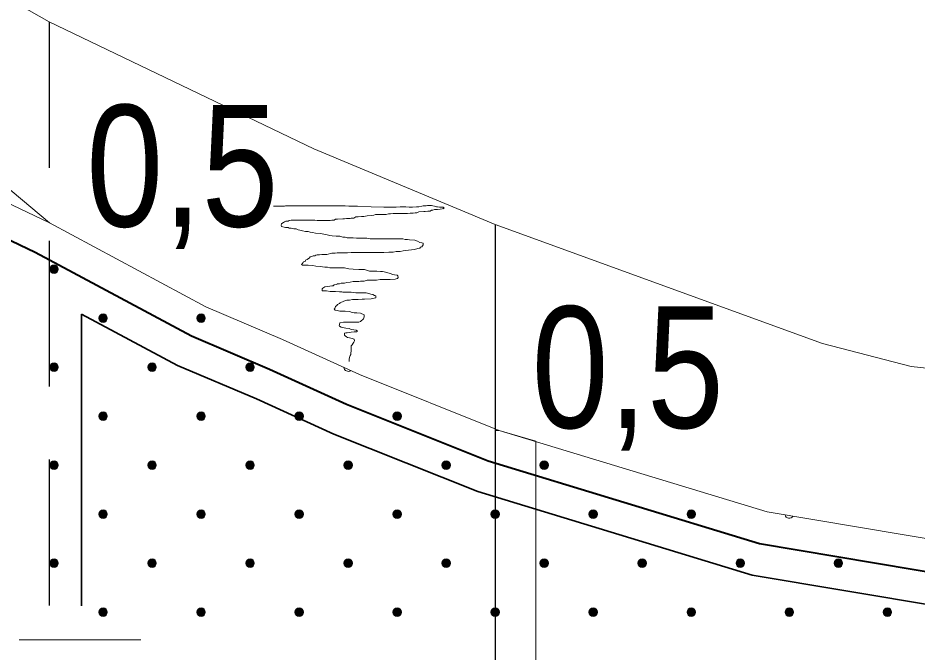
# Model space of a CAD drawing. Extents: x 640104 to 640970, y 6442278 to 6442689.
# Drawn here: x 640883.5 to 640905.7, y 6442543.39 to 6442559.04 of the extents above; entities that cross this region are included whole.
import ezdxf
from ezdxf.enums import TextEntityAlignment as Align

# ---------------------------------------------------------------- set-up
doc = ezdxf.new("R2010")
doc.units = 0
doc.header["$LTSCALE"] = 1.2
doc.linetypes.add('LONG_DASHED', pattern=[7.5, 6, -1.5])
doc.linetypes.add('MEDIUM_DASHED', pattern=[4.5, 3, -1.5])
for name, color, linetype, lineweight in [('31', 7, 'Continuous', 13), ('32', 7, 'Continuous', 25), ('33', 7, 'Continuous', 13), ('35', 7, 'Continuous', 35), ('40', 7, 'Continuous', 13), ('45', 7, 'Continuous', 13), ('47', 7, 'Continuous', 13)]:
    doc.layers.add(name, color=color, linetype=linetype, lineweight=lineweight)

msp = doc.modelspace()

# ---------------------------------------------------------------- hatches: boundary and pattern name
at = {"layer": '45'}
for points in [[(640884.462, 6442552.914, 1), (640884.313, 6442552.765, 1)], [(640885.671, 6442551.705, 1), (640885.523, 6442551.556, 1)], [(640888.089, 6442551.705, 1), (640887.941, 6442551.556, 1)], [(640884.462, 6442550.495, 1), (640884.313, 6442550.347, 1)], [(640886.88, 6442550.495, 1), (640886.732, 6442550.347, 1)], [(640889.299, 6442550.495, 1), (640889.15, 6442550.347, 1)], [(640885.671, 6442549.286, 1), (640885.523, 6442549.138, 1)], [(640888.089, 6442549.286, 1), (640887.941, 6442549.138, 1)], [(640890.508, 6442549.286, 1), (640890.359, 6442549.138, 1)], [(640892.926, 6442549.286, 1), (640892.777, 6442549.138, 1)], [(640884.462, 6442548.077, 1), (640884.313, 6442547.929, 1)], [(640886.88, 6442548.077, 1), (640886.732, 6442547.929, 1)], [(640889.299, 6442548.077, 1), (640889.15, 6442547.929, 1)], [(640891.717, 6442548.077, 1), (640891.568, 6442547.929, 1)], [(640894.135, 6442548.077, 1), (640893.987, 6442547.929, 1)], [(640896.553, 6442548.077, 1), (640896.405, 6442547.929, 1)], [(640885.671, 6442546.868, 1), (640885.523, 6442546.719, 1)], [(640888.089, 6442546.868, 1), (640887.941, 6442546.719, 1)], [(640890.508, 6442546.868, 1), (640890.359, 6442546.719, 1)], [(640892.926, 6442546.868, 1), (640892.777, 6442546.719, 1)], [(640895.344, 6442546.868, 1), (640895.196, 6442546.719, 1)], [(640897.763, 6442546.868, 1), (640897.614, 6442546.719, 1)], [(640900.181, 6442546.868, 1), (640900.032, 6442546.719, 1)], [(640884.462, 6442545.659, 1), (640884.313, 6442545.51, 1)], [(640886.88, 6442545.659, 1), (640886.732, 6442545.51, 1)], [(640889.299, 6442545.659, 1), (640889.15, 6442545.51, 1)], [(640891.717, 6442545.659, 1), (640891.568, 6442545.51, 1)], [(640894.135, 6442545.659, 1), (640893.987, 6442545.51, 1)], [(640896.553, 6442545.659, 1), (640896.405, 6442545.51, 1)], [(640898.972, 6442545.659, 1), (640898.823, 6442545.51, 1)], [(640901.39, 6442545.659, 1), (640901.242, 6442545.51, 1)], [(640903.808, 6442545.659, 1), (640903.66, 6442545.51, 1)], [(640885.671, 6442544.45, 1), (640885.523, 6442544.301, 1)], [(640888.089, 6442544.45, 1), (640887.941, 6442544.301, 1)], [(640890.508, 6442544.45, 1), (640890.359, 6442544.301, 1)], [(640892.926, 6442544.45, 1), (640892.777, 6442544.301, 1)], [(640895.344, 6442544.45, 1), (640895.196, 6442544.301, 1)], [(640897.763, 6442544.45, 1), (640897.614, 6442544.301, 1)], [(640900.181, 6442544.45, 1), (640900.032, 6442544.301, 1)], [(640902.599, 6442544.45, 1), (640902.451, 6442544.301, 1)], [(640905.017, 6442544.45, 1), (640904.869, 6442544.301, 1)]]:
    msp.add_hatch(color=256, dxfattribs=at).paths.add_polyline_path(points)

# ---------------------------------------------------------------- linework, layer by layer
at = {"layer": '31'}
for points in [[(640795.09, 6442584.35), (640814.42, 6442583.6), (640821.25, 6442583.41), (640827.17, 6442582.76), (640831.24, 6442582), (640834.55, 6442580.89), (640839.22, 6442579.33), (640840.63, 6442578.96), (640843.45, 6442578.09), (640845.19, 6442577.33), (640846.17, 6442576.68), (640848.01, 6442574.94), (640849.55, 6442572.33), (640852.14, 6442568.5), (640855.23, 6442564.57), (640856.17, 6442563.88), (640857.88, 6442562.74), (640859.67, 6442561.73), (640862.23, 6442560.67), (640868.09, 6442559.47), (640873.31, 6442558.39), (640877.43, 6442557.25), (640884.28, 6442553.98)], [(640852.17, 6442577.61), (640853.2, 6442576.15), (640855, 6442571.07), (640855.94, 6442569.29), (640856.64, 6442568.45), (640858.08, 6442567.34), (640858.88, 6442566.71), (640859.94, 6442566.04), (640861.03, 6442565.6), (640862.12, 6442565.24), (640863.15, 6442565.08), (640866.9, 6442564.53), (640873.27, 6442563.44), (640875.86, 6442562.92), (640877.83, 6442562.32), (640878.97, 6442561.87), (640880.26, 6442561.22), (640884.27, 6442558.94), (640890.8, 6442555.81), (640895.27, 6442553.94), (640903.34, 6442551), (640905.53, 6442550.44), (640907.99, 6442550.17)], [(640850.57, 6442576.43), (640852.48, 6442573.28), (640853.64, 6442570.52), (640855.23, 6442567.85), (640856.75, 6442566.14), (640857.97, 6442565.17), (640859.03, 6442564.45), (640859.93, 6442564.05), (640860.93, 6442563.61), (640862.7, 6442563.03), (640866.72, 6442562.22), (640869.29, 6442561.77), (640873.32, 6442561.41), (640874.34, 6442561.1), (640876.18, 6442560.47), (640877.9, 6442559.49), (640881, 6442556.73), (640884.28, 6442553.98), (640888.13, 6442551.91), (640890.02, 6442551.1), (640891.92, 6442550.24), (640895.37, 6442548.86), (640901.98, 6442546.85), (640907.61, 6442545.9)]]:
    msp.add_lwpolyline(points, dxfattribs=at)
at = {"layer": '32', "linetype": 'MEDIUM_DASHED'}
msp.add_line((640884.27, 6442558.94), (640884.27, 6442508.94), dxfattribs=at)
at = {"layer": '32'}
msp.add_line((640895.27, 6442553.94), (640895.27, 6442508.94), dxfattribs=at)
at = {"layer": '33'}
msp.add_lwpolyline([(640896.27, 6442548.59), (640895.37, 6442548.86), (640895.27, 6442548.86), (640895.27, 6442508.94), (640896.27, 6442508.87), (640896.27, 6442508.94)], close=True, dxfattribs=at)
at = {"layer": '35', "linetype": 'LONG_DASHED'}
msp.add_line((640885.07, 6442551.73), (640885.07, 6442510.54), dxfattribs=at)
at = {"layer": '35', "lineweight": 40}
for points in [[(640795.06, 6442583.55), (640814.39, 6442582.8), (640821.2, 6442582.61), (640827.05, 6442581.97), (640831.04, 6442581.22), (640834.3, 6442580.13), (640838.99, 6442578.56), (640840.41, 6442578.19), (640843.17, 6442577.34), (640844.8, 6442576.63), (640845.67, 6442576.05), (640847.38, 6442574.44), (640848.87, 6442571.9), (640851.49, 6442568.03), (640854.67, 6442564), (640855.71, 6442563.23), (640857.46, 6442562.06), (640859.32, 6442561.01), (640862, 6442559.9), (640867.93, 6442558.69), (640873.12, 6442557.61), (640877.15, 6442556.5), (640883.92, 6442553.26)], [(640883.92, 6442553.26), (640887.78, 6442551.19), (640889.7, 6442550.37), (640891.6, 6442549.51), (640895.1, 6442548.11), (640901.79, 6442546.07), (640907.51, 6442545.11), (640917.33, 6442544.31), (640937.91, 6442544.55), (640946.67, 6442544.69)]]:
    msp.add_lwpolyline(points, dxfattribs=at)
at = {"layer": '35', "linetype": 'LONG_DASHED'}
msp.add_lwpolyline([(640885.07, 6442551.73), (640887.43, 6442550.46), (640889.38, 6442549.64), (640891.29, 6442548.77), (640894.84, 6442547.35), (640901.61, 6442545.29), (640907.41, 6442544.31), (640917.3, 6442543.51), (640937.92, 6442543.75), (640945.87, 6442543.88)], dxfattribs=at)
at = {"layer": '40'}
for points in [[(640889.8, 6442554.39), (640889.86, 6442554.39), (640889.97, 6442554.39), (640890.07, 6442554.39), (640890.1, 6442554.4), (640890.21, 6442554.4), (640890.36, 6442554.4), (640890.69, 6442554.4), (640890.87, 6442554.4), (640890.9, 6442554.4), (640890.94, 6442554.4), (640891.01, 6442554.4), (640891.09, 6442554.4), (640891.2, 6442554.4), (640891.29, 6442554.4), (640891.35, 6442554.4), (640891.43, 6442554.4), (640891.5, 6442554.4), (640891.57, 6442554.4), (640891.66, 6442554.39), (640891.71, 6442554.39), (640891.78, 6442554.39), (640891.87, 6442554.39), (640892.21, 6442554.38), (640892.52, 6442554.37), (640892.62, 6442554.37), (640892.68, 6442554.37), (640892.71, 6442554.37), (640892.76, 6442554.37), (640892.83, 6442554.37), (640892.93, 6442554.38), (640892.98, 6442554.38), (640893.01, 6442554.38), (640893.04, 6442554.38), (640893.07, 6442554.38), (640893.15, 6442554.37), (640893.18, 6442554.37), (640893.23, 6442554.37), (640893.33, 6442554.38), (640893.39, 6442554.38), (640893.46, 6442554.39), (640893.49, 6442554.4), (640893.57, 6442554.4), (640893.6, 6442554.41), (640893.65, 6442554.41), (640893.7, 6442554.41), (640893.73, 6442554.4), (640893.77, 6442554.39), (640893.82, 6442554.38), (640893.85, 6442554.38)], [(640893.85, 6442554.38), (640893.9, 6442554.37), (640893.94, 6442554.37), (640893.99, 6442554.37), (640894.01, 6442554.34), (640893.99, 6442554.33), (640894, 6442554.34), (640893.96, 6442554.33), (640893.91, 6442554.32), (640893.85, 6442554.31), (640893.82, 6442554.31), (640893.77, 6442554.31), (640893.73, 6442554.29), (640893.7, 6442554.29), (640893.67, 6442554.27), (640893.61, 6442554.27), (640893.54, 6442554.26), (640893.51, 6442554.26), (640893.39, 6442554.25), (640893.34, 6442554.23), (640893.3, 6442554.23), (640893.25, 6442554.22), (640893.21, 6442554.22), (640893.17, 6442554.22), (640893.11, 6442554.21), (640893.07, 6442554.21), (640892.97, 6442554.21), (640892.91, 6442554.21), (640892.83, 6442554.21), (640892.75, 6442554.21), (640892.69, 6442554.2), (640892.64, 6442554.2), (640892.58, 6442554.19), (640892.52, 6442554.19), (640892.35, 6442554.19), (640892.32, 6442554.19), (640892.28, 6442554.17), (640892.21, 6442554.16), (640892.11, 6442554.15), (640892.03, 6442554.14), (640891.97, 6442554.14), (640891.89, 6442554.13), (640891.83, 6442554.13), (640891.78, 6442554.1), (640891.72, 6442554.1), (640891.69, 6442554.09), (640891.66, 6442554.09), (640891.6, 6442554.09), (640891.55, 6442554.08), (640891.51, 6442554.08), (640891.38, 6442554.07), (640891.33, 6442554.07)], [(640891.33, 6442554.07), (640891.3, 6442554.05), (640891.24, 6442554.05), (640891.2, 6442554.04), (640891.17, 6442554.04), (640891.13, 6442554.04), (640891.08, 6442554.04), (640891.03, 6442554.04), (640890.99, 6442554.04), (640890.91, 6442554.04), (640890.88, 6442554.04), (640890.82, 6442554.05), (640890.78, 6442554.05), (640890.75, 6442554.05), (640890.71, 6442554.05), (640890.66, 6442554.05), (640890.61, 6442554.05), (640890.54, 6442554.05), (640890.51, 6442554.05), (640890.47, 6442554.05), (640890.41, 6442554.05), (640890.37, 6442554.05), (640890.33, 6442554.05), (640890.29, 6442554.05), (640890.24, 6442554.05), (640890.19, 6442554.04), (640890.16, 6442554.02), (640890.11, 6442554.02), (640890.07, 6442554.01), (640890.05, 6442553.99), (640890.03, 6442553.98), (640890, 6442553.96), (640889.99, 6442553.92), (640890, 6442553.89), (640890.1, 6442553.87), (640890.16, 6442553.87), (640890.19, 6442553.85), (640890.24, 6442553.85), (640890.28, 6442553.84), (640890.3, 6442553.83), (640890.36, 6442553.83), (640890.41, 6442553.81), (640890.45, 6442553.8), (640890.52, 6442553.78), (640890.59, 6442553.77), (640890.66, 6442553.77), (640890.71, 6442553.75), (640890.76, 6442553.74), (640890.84, 6442553.73), (640890.95, 6442553.72)], [(640890.95, 6442553.72), (640891.09, 6442553.69), (640891.19, 6442553.67), (640891.25, 6442553.66), (640891.35, 6442553.65), (640891.44, 6442553.65), (640891.51, 6442553.63), (640891.57, 6442553.63), (640891.62, 6442553.61), (640891.71, 6442553.61), (640891.77, 6442553.61), (640891.85, 6442553.6), (640891.93, 6442553.6), (640892.01, 6442553.6), (640892.1, 6442553.6), (640892.19, 6442553.59), (640892.25, 6442553.59), (640892.28, 6442553.59), (640892.35, 6442553.59), (640892.43, 6442553.59), (640892.51, 6442553.59), (640892.61, 6442553.59), (640892.69, 6442553.59), (640892.75, 6442553.59), (640892.83, 6442553.59), (640892.87, 6442553.59), (640892.93, 6442553.59), (640892.99, 6442553.59), (640893.05, 6442553.57), (640893.11, 6442553.57), (640893.16, 6442553.56), (640893.29, 6442553.55), (640893.35, 6442553.53), (640893.41, 6442553.5), (640893.46, 6442553.49), (640893.49, 6442553.48), (640893.49, 6442553.44), (640893.48, 6442553.41), (640893.46, 6442553.39), (640893.43, 6442553.38), (640893.41, 6442553.36), (640893.36, 6442553.35), (640893.28, 6442553.32), (640893.13, 6442553.31), (640893, 6442553.29), (640892.93, 6442553.27), (640892.83, 6442553.27), (640892.75, 6442553.26), (640892.65, 6442553.26), (640892.52, 6442553.25), (640892.33, 6442553.25), (640892.16, 6442553.25)], [(640892.16, 6442553.25), (640892.08, 6442553.25), (640892.01, 6442553.25), (640891.92, 6442553.25), (640891.86, 6442553.25), (640891.8, 6442553.25), (640891.72, 6442553.25), (640891.63, 6442553.24), (640891.45, 6442553.24), (640891.37, 6442553.24), (640891.32, 6442553.23), (640891.24, 6442553.23), (640891.12, 6442553.2), (640890.99, 6442553.2), (640890.94, 6442553.19), (640890.88, 6442553.19), (640890.85, 6442553.18), (640890.82, 6442553.17), (640890.78, 6442553.17), (640890.75, 6442553.15), (640890.71, 6442553.14), (640890.69, 6442553.12), (640890.63, 6442553.08), (640890.59, 6442553.06), (640890.58, 6442553.03), (640890.54, 6442553.02), (640890.53, 6442553), (640890.51, 6442552.97), (640890.49, 6442552.95), (640890.52, 6442552.94), (640890.55, 6442552.94), (640890.61, 6442552.94), (640890.66, 6442552.94), (640890.77, 6442552.93), (640890.85, 6442552.91), (640890.95, 6442552.9), (640891.07, 6442552.89), (640891.13, 6442552.89), (640891.19, 6442552.87), (640891.25, 6442552.87), (640891.42, 6442552.87), (640891.55, 6442552.87), (640891.66, 6442552.85), (640891.77, 6442552.84), (640891.91, 6442552.83), (640892.05, 6442552.83), (640892.17, 6442552.79), (640892.26, 6442552.79), (640892.35, 6442552.79), (640892.44, 6442552.78)], [(640892.44, 6442552.78), (640892.49, 6442552.78), (640892.53, 6442552.77), (640892.62, 6442552.75), (640892.69, 6442552.73), (640892.74, 6442552.71), (640892.79, 6442552.7), (640892.85, 6442552.69), (640892.87, 6442552.67), (640892.88, 6442552.63), (640892.86, 6442552.61), (640892.83, 6442552.6), (640892.8, 6442552.59), (640892.68, 6442552.58), (640892.62, 6442552.58), (640892.58, 6442552.58), (640892.51, 6442552.58), (640892.43, 6442552.58), (640892.34, 6442552.57), (640892.29, 6442552.57), (640892.25, 6442552.57), (640892.11, 6442552.57), (640892.04, 6442552.54), (640892.01, 6442552.54), (640891.95, 6442552.54), (640891.91, 6442552.53), (640891.85, 6442552.53), (640891.77, 6442552.53), (640891.69, 6442552.52), (640891.61, 6442552.51), (640891.55, 6442552.49), (640891.51, 6442552.49), (640891.47, 6442552.49), (640891.43, 6442552.48), (640891.37, 6442552.48), (640891.36, 6442552.46), (640891.3, 6442552.45), (640891.27, 6442552.43), (640891.24, 6442552.43), (640891.19, 6442552.42), (640891.13, 6442552.41), (640891.07, 6442552.4), (640891.02, 6442552.37), (640891, 6442552.35), (640891, 6442552.3), (640891.03, 6442552.3), (640891.11, 6442552.3), (640891.2, 6442552.29), (640891.29, 6442552.29), (640891.33, 6442552.29), (640891.43, 6442552.28), (640891.49, 6442552.28)], [(640891.49, 6442552.28), (640891.51, 6442552.27), (640891.55, 6442552.27), (640891.61, 6442552.27), (640891.68, 6442552.27), (640891.72, 6442552.27), (640891.83, 6442552.25), (640891.91, 6442552.25), (640891.95, 6442552.25), (640891.99, 6442552.25), (640892.03, 6442552.25), (640892.09, 6442552.25), (640892.15, 6442552.24), (640892.2, 6442552.22), (640892.25, 6442552.21), (640892.29, 6442552.19), (640892.33, 6442552.18), (640892.33, 6442552.13), (640892.21, 6442552.11), (640892.05, 6442552.1), (640891.99, 6442552.1), (640891.89, 6442552.09), (640891.83, 6442552.09), (640891.75, 6442552.09), (640891.68, 6442552.07), (640891.61, 6442552.07), (640891.54, 6442552.05), (640891.45, 6442552.01), (640891.43, 6442551.99), (640891.38, 6442551.97), (640891.36, 6442551.94), (640891.33, 6442551.92), (640891.32, 6442551.88), (640891.3, 6442551.85), (640891.32, 6442551.83), (640891.37, 6442551.82), (640891.44, 6442551.8), (640891.57, 6442551.8), (640891.68, 6442551.79), (640891.74, 6442551.77), (640891.79, 6442551.76), (640891.86, 6442551.76), (640891.95, 6442551.75), (640892.04, 6442551.71), (640892.04, 6442551.67), (640892.03, 6442551.63), (640892.02, 6442551.61), (640891.95, 6442551.55), (640891.91, 6442551.53), (640891.85, 6442551.53), (640891.77, 6442551.53), (640891.68, 6442551.53), (640891.61, 6442551.53), (640891.53, 6442551.53), (640891.44, 6442551.51), (640891.43, 6442551.47), (640891.42, 6442551.45), (640891.43, 6442551.43), (640891.47, 6442551.41), (640891.59, 6442551.38), (640891.67, 6442551.37), (640891.72, 6442551.35), (640891.78, 6442551.34), (640891.84, 6442551.33), (640891.87, 6442551.31), (640891.85, 6442551.29), (640891.79, 6442551.29), (640891.72, 6442551.28), (640891.62, 6442551.27), (640891.59, 6442551.27), (640891.55, 6442551.26), (640891.55, 6442551.21), (640891.57, 6442551.19), (640891.6, 6442551.17), (640891.63, 6442551.15), (640891.68, 6442551.14), (640891.74, 6442551.13), (640891.79, 6442551.11), (640891.8, 6442551.07), (640891.78, 6442551.04), (640891.77, 6442551.01), (640891.74, 6442550.97), (640891.72, 6442550.95), (640891.72, 6442550.9), (640891.72, 6442550.85), (640891.72, 6442550.81), (640891.71, 6442550.78), (640891.71, 6442550.73), (640891.69, 6442550.71), (640891.68, 6442550.66), (640891.67, 6442550.62), (640891.67, 6442550.57), (640891.67, 6442550.56), (640891.67, 6442550.6)]]:
    msp.add_lwpolyline(points, dxfattribs=at)
at = {"layer": '45'}
for centre in [(640884.388, 6442552.839), (640885.597, 6442551.63), (640888.015, 6442551.63), (640884.388, 6442550.421), (640886.806, 6442550.421), (640889.224, 6442550.421), (640885.597, 6442549.212), (640888.015, 6442549.212), (640890.433, 6442549.212), (640892.852, 6442549.212), (640884.388, 6442548.003), (640886.806, 6442548.003), (640889.224, 6442548.003), (640891.643, 6442548.003), (640894.061, 6442548.003), (640896.479, 6442548.003), (640885.597, 6442546.794), (640888.015, 6442546.794), (640890.433, 6442546.794), (640892.852, 6442546.794), (640895.27, 6442546.794), (640897.688, 6442546.794), (640900.107, 6442546.794), (640884.388, 6442545.585), (640886.806, 6442545.585), (640889.224, 6442545.585), (640891.643, 6442545.585), (640894.061, 6442545.585), (640896.479, 6442545.585), (640898.897, 6442545.585), (640901.316, 6442545.585), (640903.734, 6442545.585), (640885.597, 6442544.375), (640888.015, 6442544.375), (640890.433, 6442544.375), (640892.852, 6442544.375), (640895.27, 6442544.375), (640897.688, 6442544.375), (640900.107, 6442544.375), (640902.525, 6442544.375), (640904.943, 6442544.375)]:
    msp.add_circle(centre, 0.105, dxfattribs=at)
for centre, start, end in [((640891.643, 6442550.421), 183.6415, 307.4705), ((640902.525, 6442546.794), 189.0509, 331.7629)]:
    msp.add_arc(centre, 0.105, start, end, dxfattribs=at)
at = {"layer": '47'}
msp.add_line((640883.53, 6442543.69), (640886.53, 6442543.69), dxfattribs=at)

# ---------------------------------------------------------------- texts
at = {"layer": '32', "width": 0.85}
for p in [(640887.555, 6442553.89), (640898.54, 6442548.92)]:
    msp.add_text('0,5', height=3, dxfattribs=at).set_placement(p, align=Align.CENTER)

doc.saveas('drawing.dxf')
